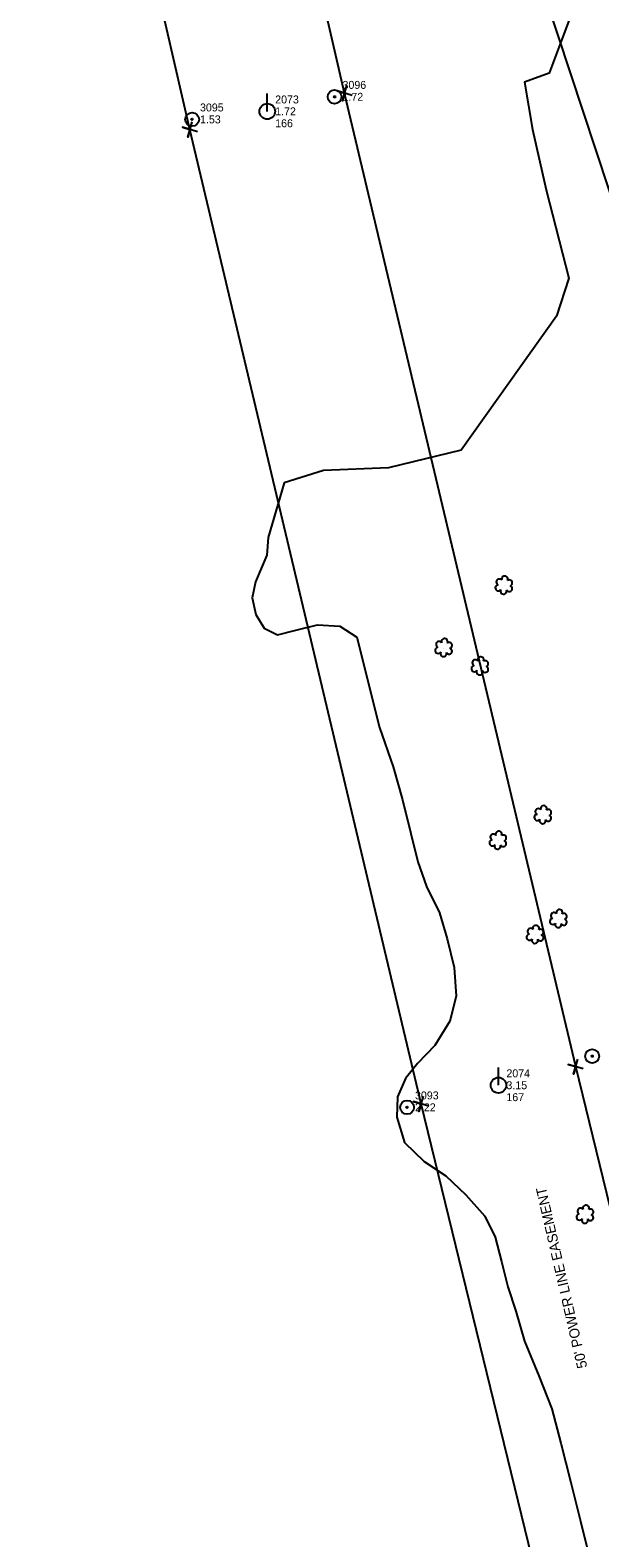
# Model space of a CAD drawing. Extents: x 3040896 to 3051146, y 687568 to 732976.
# Drawn here: x 3046845.4 to 3047024.7, y 707780.4 to 708254.8 of the extents above; entities that cross this region are included whole.
import ezdxf

# ---------------------------------------------------------------- set-up
doc = ezdxf.new("R2010")
doc.units = 0
for name, color, linetype in [('Exist Other Culture Anchor (Guy Wire) CELL', 7, 'Continuous'), ('Exist Other Culture Anchor (Guy Wire) Cogo Elevation', 7, 'Continuous'), ('Exist Other Culture Anchor (Guy Wire) Cogo Number', 7, 'Continuous'), ('Exist Property Corner CELL', 7, 'Continuous'), ('Exist Right of Way Easement Line', 7, 'Continuous'), ('Exist Right of Way Easement Line Text', 7, 'Continuous'), ('Exist Right of Way Line', 7, 'Continuous'), ('Exist Utilities Power Pole CELL', 7, 'Continuous'), ('Exist Utilities Power Pole Cogo Comment', 7, 'Continuous'), ('Exist Utilities Power Pole Cogo Elevation', 7, 'Continuous'), ('Exist Utilities Power Pole Cogo Number', 7, 'Continuous'), ('Exist Vegetation Hedge Row', 7, 'Continuous'), ('Exist Vegetation Shrub CELL', 7, 'Continuous')]:
    doc.layers.add(name, color=color, linetype=linetype)

# ---------------------------------------------------------------- blocks, each defined once
blk = doc.blocks.new('EXIST UTILITIES POWER POLE')
at = {"layer": 'Exist Utilities Power Pole CELL'}
for q in [(0, 0.1125), (0, 0)]:
    blk.add_line((0, 0), q, dxfattribs=at)
blk.add_circle((0, 0), 0.049, dxfattribs=at)
blk = doc.blocks.new('EXIST OTHER CULTURE ANCHOR (GUY WIRE)')
at = {"layer": 'Exist Other Culture Anchor (Guy Wire) CELL'}
for radius in [0.0436, 0.0048]:
    blk.add_circle((0, 0), radius, dxfattribs=at)

msp = doc.modelspace()

# ---------------------------------------------------------------- linework, layer by layer
at = {"layer": 'Exist Property Corner CELL'}
for p, q in [((3046944.37, 708234.99), (3046944.37, 708234.99)), ((3046895.68, 708223.59), (3046895.68, 708223.59)), ((3047017.1, 707928.7), (3047017.1, 707928.7)), ((3046968.48, 707916.99), (3046968.48, 707916.99))]:
    msp.add_line(p, q, dxfattribs=at)
for points in [[(3046946.76, 708234.27), (3046941.97, 708235.71), (3046944.37, 708234.99), (3046943.65, 708232.59), (3046945.08, 708237.38)], [(3046898.08, 708222.87), (3046893.29, 708224.31), (3046895.68, 708223.59), (3046894.97, 708221.19), (3046896.4, 708225.98)], [(3047019.49, 707927.98), (3047014.7, 707929.42), (3047017.1, 707928.7), (3047016.38, 707926.31), (3047017.81, 707931.09)], [(3046970.88, 707916.28), (3046966.09, 707917.71), (3046968.48, 707916.99), (3046967.77, 707914.6), (3046969.2, 707919.39)]]:
    msp.add_lwpolyline(points, dxfattribs=at)
at = {"layer": 'Exist Right of Way Easement Line'}
for points in [[(3047311.08, 706704.36), (3047238.47, 707011.6), (3047165.1, 707317.98), (3047091.74, 707623), (3047017.1, 707928.7), (3046944.37, 708234.99), (3046873.34, 708542.46), (3046800.68, 708848.44), (3046725.3, 709163.99), (3046654.17, 709471.68), (3046584.31, 709774.26), (3046514.1, 710076.47), (3046443.92, 710377.63), (3046373.52, 710680.16), (3046303.59, 710980.75), (3046233.77, 711284.19), (3046162.88, 711585.07), (3046091.66, 711887.82), (3046022.74, 712188.37), (3045953.13, 712491.09)], [(3047262.41, 706692.92), (3047189.83, 707000.03), (3047116.48, 707306.32), (3047043.15, 707611.22), (3046968.48, 707916.99), (3046895.68, 708223.59), (3046824.66, 708531.06), (3046752.04, 708836.86), (3046676.62, 709152.56), (3046605.45, 709460.43), (3046535.6, 709762.97), (3046465.4, 710065.14), (3046395.22, 710366.28), (3046324.82, 710668.82), (3046254.87, 710969.48), (3046185.08, 711272.85), (3046114.21, 711573.61), (3046042.96, 711876.5), (3045974.01, 712177.18), (3045904.41, 712479.85)]]:
    msp.add_lwpolyline(points, dxfattribs=at)
at = {"layer": 'Exist Right of Way Line'}
msp.add_line((3047547.42, 706627.72), (3046864.5, 708699.31), dxfattribs=at)
at = {"layer": 'Exist Vegetation Hedge Row'}
for points in [[(3047015.25, 708258.63), (3047012.81, 708252.23), (3047008.7, 708241.31), (3047000.96, 708238.52), (3047003.48, 708223.58), (3047007.82, 708204.63), (3047014.92, 708176.79), (3047011.01, 708164.82), (3046981.04, 708122.7), (3046958.22, 708117.11), (3046937.7, 708116.34), (3046925.33, 708112.39), (3046920.31, 708095.25)], [(3046920.31, 708095.25), (3046919.86, 708089.69), (3046916.34, 708081.26), (3046915.24, 708076.25), (3046916.42, 708071.02), (3046919.06, 708066.64), (3046923.24, 708064.57), (3046928.55, 708065.9), (3046935.87, 708067.71), (3046942.84, 708067.34), (3046948.23, 708063.89), (3046950.83, 708053.5), (3046953.05, 708044.54), (3046955.33, 708035.4), (3046959.69, 708023.07), (3046962.56, 708012.7), (3046965.21, 708002.1), (3046967.43, 707993.19), (3046970.18, 707985.35), (3046974.22, 707977.12), (3046976.59, 707968.89), (3046978.84, 707959.9), (3046979.46, 707950.87), (3046977.5, 707943.01), (3046972.72, 707935.38), (3046967.26, 707929.67), (3046963.54, 707925.01), (3046961.02, 707919.21), (3046960.84, 707912.83), (3046963.19, 707904.88), (3046969.43, 707898.83), (3046976.23, 707894.39), (3046982.56, 707888.37), (3046988.53, 707881.68), (3046991.8, 707875.03), (3046993.71, 707867.35), (3046995.7, 707859.38), (3046998.3, 707851.8), (3047000.96, 707842.3), (3047005.44, 707831.38), (3047009.63, 707821.08), (3047012.44, 707810.24), (3047015.54, 707797.82), (3047018.56, 707785.73), (3047021.52, 707773.85)]]:
    msp.add_lwpolyline(points, dxfattribs=at)
at = {"layer": 'Exist Vegetation Shrub CELL'}
for p, q in [((3046994.54, 708080.04), (3046994.54, 708080.04)), ((3046975.6, 708060.39), (3046975.6, 708060.39)), ((3046987, 708054.63), (3046987, 708054.63)), ((3047006.81, 708007.8), (3047006.81, 708007.8)), ((3046992.66, 707999.79), (3046992.66, 707999.79)), ((3047011.72, 707975.11), (3047011.72, 707975.11)), ((3047004.37, 707970.14), (3047004.37, 707970.14)), ((3047020.1, 707882.1), (3047020.1, 707882.1))]:
    msp.add_line(p, q, dxfattribs=at)
for centre, radius, start, end in [((3046993.06, 708081.17), 0.968, 35.8908, 245.4216), ((3046994.77, 708082.08), 0.99, 334.8391, 200.4717), ((3046996.22, 708080.91), 0.929, 284.4567, 126.0861), ((3046992.74, 708079.34), 0.955, 95.1099, 327.9534), ((3046994.41, 708078.36), 0.984, 151.2797, 21.387), ((3046996.18, 708079.11), 0.937, 204.9913, 73.4601), ((3046974.11, 708061.52), 0.968, 35.8908, 245.4216), ((3046975.83, 708062.43), 0.99, 334.8391, 200.4717), ((3046973.8, 708059.69), 0.955, 95.1099, 327.9534), ((3046975.47, 708058.71), 0.984, 151.2797, 21.387), ((3046977.23, 708059.46), 0.937, 204.9913, 73.4601), ((3046977.27, 708061.26), 0.929, 284.4567, 126.0861), ((3046987.22, 708056.67), 0.99, 334.8391, 200.4717), ((3046985.2, 708053.92), 0.955, 95.1099, 327.9534), ((3046985.51, 708055.75), 0.968, 35.8908, 245.4216), ((3046986.87, 708052.94), 0.984, 151.2797, 21.387), ((3046988.63, 708053.7), 0.937, 204.9913, 73.4601), ((3046988.67, 708055.5), 0.929, 284.4567, 126.0861), ((3047007.04, 708009.84), 0.99, 334.8391, 200.4717), ((3047005.01, 708007.1), 0.955, 95.1099, 327.9534), ((3047005.33, 708008.93), 0.968, 35.8908, 245.4216), ((3047006.69, 708006.12), 0.984, 151.2797, 21.387), ((3047008.45, 708006.87), 0.937, 204.9913, 73.4601), ((3047008.49, 708008.67), 0.929, 284.4567, 126.0861), ((3046991.18, 708000.92), 0.968, 35.8908, 245.4216), ((3046992.89, 708001.83), 0.99, 334.8391, 200.4717), ((3046994.33, 708000.66), 0.929, 284.4567, 126.0861), ((3046990.86, 707999.09), 0.955, 95.1099, 327.9534), ((3046992.53, 707998.11), 0.984, 151.2797, 21.387), ((3046994.3, 707998.86), 0.937, 204.9913, 73.4601), ((3047010.24, 707976.23), 0.968, 35.8908, 245.4216), ((3047011.95, 707977.15), 0.99, 334.8391, 200.4717), ((3047013.39, 707975.97), 0.929, 284.4567, 126.0861), ((3047002.89, 707971.27), 0.968, 35.8908, 245.4216), ((3047004.6, 707972.18), 0.99, 334.8391, 200.4717), ((3047009.92, 707974.4), 0.955, 95.1099, 327.9534), ((3047011.59, 707973.42), 0.984, 151.2797, 21.387), ((3047013.36, 707974.18), 0.937, 204.9913, 73.4601), ((3047002.57, 707969.44), 0.955, 95.1099, 327.9534), ((3047004.24, 707968.46), 0.984, 151.2797, 21.387), ((3047006.01, 707969.21), 0.937, 204.9913, 73.4601), ((3047006.04, 707971.01), 0.929, 284.4567, 126.0861), ((3047018.3, 707881.39), 0.955, 95.1099, 327.9534), ((3047018.62, 707883.22), 0.968, 35.8908, 245.4216), ((3047020.33, 707884.14), 0.99, 334.8391, 200.4717), ((3047021.74, 707881.17), 0.937, 204.9913, 73.4601), ((3047021.78, 707882.97), 0.929, 284.4567, 126.0861), ((3047019.98, 707880.41), 0.984, 151.2797, 21.387)]:
    msp.add_arc(centre, radius, start, end, dxfattribs=at)

# ---------------------------------------------------------------- block references
at = {"layer": 'Exist Other Culture Anchor (Guy Wire) CELL', "xscale": 50, "yscale": 50}
for p in [(3046941.21, 708233.87), (3046896.36, 708226.77), (3047022.29, 707931.99), (3046964.02, 707915.9)]:
    msp.add_blockref('EXIST OTHER CULTURE ANCHOR (GUY WIRE)', p, dxfattribs=at)
at = {"layer": 'Exist Utilities Power Pole CELL', "xscale": 50, "yscale": 50}
for p in [(3046920.02, 708229.29), (3046992.79, 707922.85)]:
    msp.add_blockref('EXIST UTILITIES POWER POLE', p, dxfattribs=at)

# ---------------------------------------------------------------- texts
at = {"layer": 'Exist Other Culture Anchor (Guy Wire) Cogo Elevation'}
for s, p in [('1.72', (3046943.71, 708232.62)), ('1.53', (3046898.86, 708225.52)), ('2.22', (3046966.52, 707914.65))]:
    msp.add_text(s, height=2.5, dxfattribs=at).set_placement(p)
at = {"layer": 'Exist Other Culture Anchor (Guy Wire) Cogo Number'}
for s, p in [('3096', (3046943.71, 708236.37)), ('3095', (3046898.86, 708229.27)), ('3093', (3046966.52, 707918.4))]:
    msp.add_text(s, height=2.5, dxfattribs=at).set_placement(p)
at = {"layer": 'Exist Right of Way Easement Line Text'}
msp.add_text("50' POWER LINE EASEMENT", height=3.2, rotation=102.9873, dxfattribs=at).set_placement((3047020.78, 707834.17))
at = {"layer": 'Exist Utilities Power Pole Cogo Comment'}
for s, p in [('166', (3046922.52, 708224.29)), ('167', (3046995.29, 707917.85))]:
    msp.add_text(s, height=2.5, dxfattribs=at).set_placement(p)
at = {"layer": 'Exist Utilities Power Pole Cogo Elevation'}
for s, p in [('1.72', (3046922.52, 708228.04)), ('3.15', (3046995.29, 707921.6))]:
    msp.add_text(s, height=2.5, dxfattribs=at).set_placement(p)
at = {"layer": 'Exist Utilities Power Pole Cogo Number'}
for s, p in [('2073', (3046922.52, 708231.79)), ('2074', (3046995.29, 707925.35))]:
    msp.add_text(s, height=2.5, dxfattribs=at).set_placement(p)

doc.saveas('drawing.dxf')
